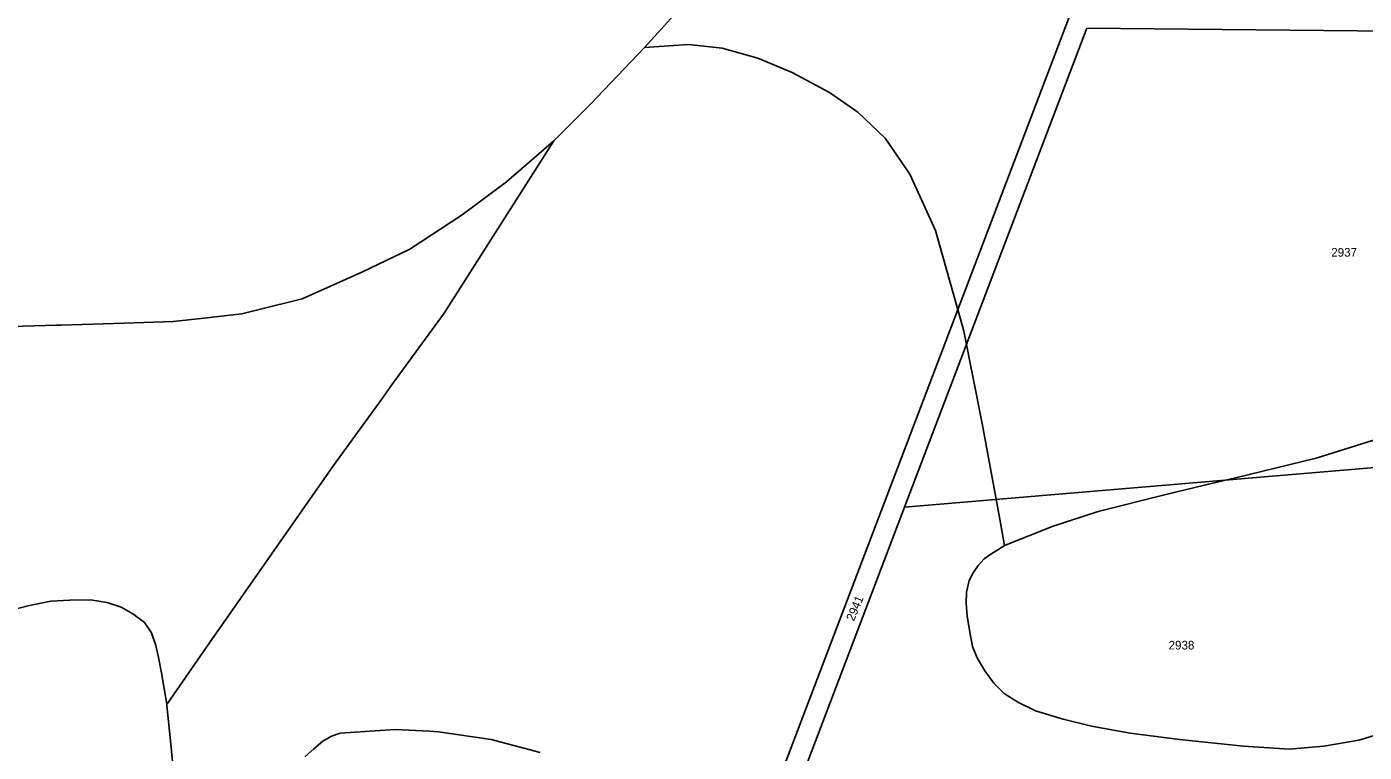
# Model space of a CAD drawing. Extents: x -546762 to -540209, y -1046851 to -1035694.
# Drawn here: x -543727.9 to -543465.8, y -1040416.7 to -1040274.6 of the extents above; entities that cross this region are included whole.
import ezdxf

# ---------------------------------------------------------------- set-up
doc = ezdxf.new("R2010")
doc.units = 0
for name, color, linetype in [('Vrstva 1', 7, 'Continuous'), ('Vrstva 18', 7, 'Continuous'), ('Vrstva 52', 7, 'Continuous')]:
    doc.layers.add(name, color=color, linetype=linetype)

msp = doc.modelspace()

# ---------------------------------------------------------------- linework, layer by layer
at = {"layer": 'Vrstva 1'}
for points in [[(-543522.92, -1040270.79), (-543583.5, -1040429.98)], [(-543520.17, -1040274.82), (-543555.89, -1040368.69)], [(-543374.35, -1040276.26), (-543520.17, -1040274.82)], [(-543555.89, -1040368.69), (-543417.97, -1040357.05)], [(-543555.89, -1040368.69), (-543578.62, -1040428.43)]]:
    msp.add_lwpolyline(points, dxfattribs=at)
at = {"layer": 'Vrstva 52'}
for points in [[(-543606.85, -1040278.62), (-543597.18, -1040267.9), (-543588.81, -1040256.39), (-543586.99, -1040253.5), (-543580.71, -1040243.57), (-543578.38, -1040238.92), (-543573.65, -1040229.45), (-543571.92, -1040224.85), (-543567.64, -1040213.5), (-543561.89, -1040195.71), (-543557.31, -1040182.41), (-543557.05, -1040181.66), (-543555.87, -1040178.81), (-543554, -1040174.31), (-543544.7, -1040151.91), (-543534.64, -1040126.73), (-543522.14, -1040098.88), (-543516.61, -1040086.56)], [(-543606.85, -1040278.62), (-543598.19, -1040278), (-543591.62, -1040278.75), (-543584.6, -1040280.69), (-543577.87, -1040283.53), (-543570.56, -1040287.41), (-543565.03, -1040291.3), (-543559.65, -1040296.38), (-543554.87, -1040303.4), (-543549.79, -1040314.46), (-543544.81, -1040332.27), (-543544.27, -1040334.19), (-543540.68, -1040352.27), (-543537.25, -1040370.99), (-543536.3, -1040376.19)], [(-543617.43, -1040289.72), (-543606.85, -1040278.62)], [(-543624.6, -1040296.89), (-543617.43, -1040289.72)], [(-543946.79, -1040291.41), (-543940.02, -1040295.6), (-543939.54, -1040295.9), (-543925.27, -1040303.2), (-543894.43, -1040315.23), (-543869.07, -1040320.72), (-543829.34, -1040326.21), (-543825.71, -1040326.64), (-543787.52, -1040331.18), (-543781.07, -1040331.61), (-543748.31, -1040333.8), (-543722.06, -1040333.04), (-543721.12, -1040333.01), (-543708.78, -1040332.62), (-543699.14, -1040332.31), (-543693.14, -1040331.65), (-543685.69, -1040330.82), (-543682.56, -1040330.03), (-543673.89, -1040327.83), (-543662.24, -1040322.6), (-543652.83, -1040318.12), (-543642.53, -1040311.39), (-543633.86, -1040304.96), (-543624.6, -1040296.89)], [(-543700.43, -1040407.28), (-543700.31, -1040407.11), (-543692.03, -1040395.24), (-543667.79, -1040360.49), (-543658.37, -1040347.55), (-543656.51, -1040344.99), (-543646.1, -1040330.68), (-543624.6, -1040296.89)], [(-543461.93, -1040354.88), (-543475.22, -1040359.07), (-543491.05, -1040362.95), (-543496.83, -1040364.32), (-543504.95, -1040366.24), (-543517.94, -1040369.53), (-543526.75, -1040372.37), (-543536.3, -1040376.19)], [(-543536.3, -1040376.19), (-543537.64, -1040377.01), (-543538.95, -1040377.89), (-543540.27, -1040378.82), (-543541.49, -1040380.08), (-543542.47, -1040381.5), (-543543.2, -1040383.06), (-543543.73, -1040385.31), (-543543.83, -1040387.45), (-543543.64, -1040389.94), (-543543.1, -1040393.16), (-543542.56, -1040395.94), (-543541.69, -1040398.19), (-543540.17, -1040400.73), (-543538.37, -1040403.17), (-543536.35, -1040405.16), (-543533.7, -1040406.87), (-543530.2, -1040408.57), (-543524.83, -1040410.2), (-543519.28, -1040411.56)], [(-543700.43, -1040407.28), (-543701.47, -1040401.15), (-543702.03, -1040398.09), (-543702.54, -1040395.78), (-543703.39, -1040393.3), (-543704.76, -1040391.25), (-543707.06, -1040389.55), (-543709.37, -1040388.26), (-543712.1, -1040387.32), (-543715.34, -1040386.81), (-543719.44, -1040386.9), (-543723.11, -1040387.07), (-543727.29, -1040387.92), (-543732.24, -1040389.2)], [(-543698.95, -1040421.9), (-543699.68, -1040414.45), (-543700.41, -1040407.51), (-543700.43, -1040407.28)], [(-543519.28, -1040411.56), (-543511.68, -1040412.93), (-543502.04, -1040414.21), (-543489.49, -1040415.49), (-543480.53, -1040416.09), (-543473.77, -1040415.51), (-543466.9, -1040414.31), (-543459.88, -1040412.22)], [(-543627.3, -1040416.7), (-543636.86, -1040414.16), (-543647.17, -1040412.67), (-543648.95, -1040412.58), (-543655.68, -1040412.22), (-543666.44, -1040412.97), (-543668.13, -1040413.56), (-543669.84, -1040414.54), (-543671.64, -1040416), (-543673.35, -1040417.61)]]:
    msp.add_lwpolyline(points, dxfattribs=at)

# ---------------------------------------------------------------- texts
at = {"layer": 'Vrstva 18'}
for s, p in [('2937', (-543472.29, -1040319.59)), ('2938', (-543504.16, -1040396.55))]:
    msp.add_text(s, height=1.7, dxfattribs=at).set_placement(p)
msp.add_text('2941', height=1.7, rotation=67.2547, dxfattribs=at).set_placement((-543565.82, -1040391.12))

doc.saveas('drawing.dxf')
